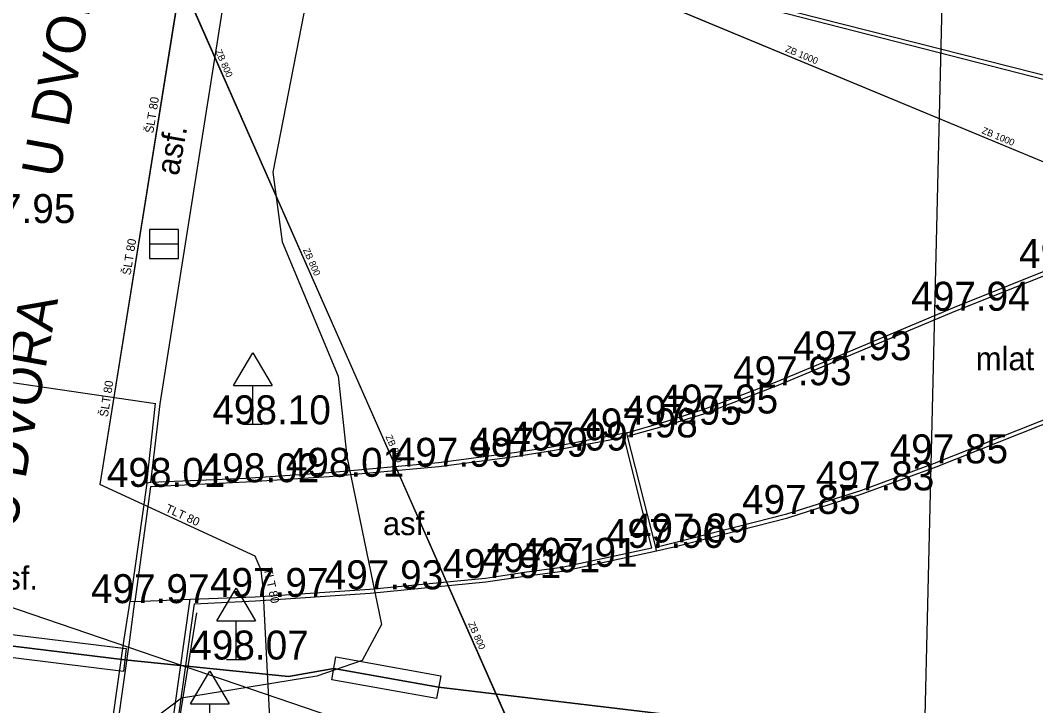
# Model space of a CAD drawing. Extents: x -669642 to -669119, y -1131006 to -1130466.
# Drawn here: x -669570.28 to -669544, y -1130617.18 to -1130599.43 of the extents above; entities that cross this region are included whole.
import ezdxf

# ---------------------------------------------------------------- set-up
doc = ezdxf.new("R2010")
doc.units = 0
for name, color, linetype in [('G_Bod_tecka', 7, 'Continuous'), ('G_Bod_vyska', 7, 'Continuous'), ('G_Cesty_Schody', 7, 'Continuous'), ('G_Objekty_dopravni', 7, 'Continuous'), ('G_Plochy_zpevnene', 7, 'Continuous'), ('G_Popisy_Nazvy', 7, 'Continuous'), ('G_Popisy_povrchu', 7, 'Continuous'), ('G_Site-kanalizace', 7, 'Continuous'), ('G_Z_CHRANICKA-TEPLOVOD_kotovane', 7, 'Continuous'), ('G_Z_ELsilove_podz_kotovane', 7, 'Continuous'), ('G_Z_ELsilove_zrusene', 7, 'Continuous'), ('G_Z_KANAL_podz_kotovane', 7, 'Continuous'), ('G_Z_PLYNY_podz_geodeticky', 7, 'Continuous'), ('G_Z_SPOJE_nadz_kotovane', 7, 'Continuous'), ('G_Z_SPOJE_podz_kotovane', 7, 'Continuous'), ('G_Z_VODA_podz_kotovane', 7, 'Continuous'), ('G_Zabradli_Svodidla', 7, 'Continuous'), ('Vrstva 12', 7, 'Continuous'), ('Vrstva 13', 7, 'Continuous'), ('Vrstva 26', 7, 'Continuous'), ('Vrstva 3', 7, 'Continuous'), ('Vrstva 4', 7, 'Continuous')]:
    doc.layers.add(name, color=color, linetype=linetype)

msp = doc.modelspace()

# ---------------------------------------------------------------- linework, layer by layer
at = {"layer": 'G_Bod_tecka'}
for p, q in [((-669546.06, -1130606.95), (-669546.06, -1130606.95)), ((-669549.11, -1130608.23), (-669549.11, -1130608.23)), ((-669550.66, -1130608.88), (-669550.66, -1130608.88)), ((-669552.56, -1130609.61), (-669552.56, -1130609.61)), ((-669564.26, -1130609.89), (-669564.26, -1130609.89)), ((-669553.5, -1130609.9), (-669553.5, -1130609.9)), ((-669554.65, -1130610.23), (-669554.65, -1130610.23)), ((-669556.46, -1130610.57), (-669556.46, -1130610.57)), ((-669557.48, -1130610.73), (-669557.48, -1130610.73)), ((-669559.44, -1130610.99), (-669559.44, -1130610.99)), ((-669546.61, -1130610.9), (-669546.61, -1130610.9)), ((-669564.43, -1130611.39), (-669564.43, -1130611.39)), ((-669562.28, -1130611.25), (-669562.28, -1130611.25)), ((-669566.91, -1130611.51), (-669566.91, -1130611.51)), ((-669548.52, -1130611.6), (-669548.52, -1130611.6)), ((-669550.44, -1130612.21), (-669550.44, -1130612.21)), ((-669553.34, -1130612.95), (-669553.34, -1130612.95)), ((-669553.93, -1130613.09), (-669553.93, -1130613.09)), ((-669557.23, -1130613.72), (-669557.23, -1130613.72)), ((-669556.26, -1130613.58), (-669556.26, -1130613.58)), ((-669558.24, -1130613.87), (-669558.24, -1130613.87)), ((-669561.23, -1130614.16), (-669561.23, -1130614.16)), ((-669567.28, -1130614.52), (-669567.28, -1130614.52)), ((-669564.2, -1130614.36), (-669564.2, -1130614.36)), ((-669564.69, -1130615.98), (-669564.69, -1130615.98))]:
    msp.add_line(p, q, dxfattribs=at)
at = {"layer": 'G_Cesty_Schody'}
for p, q in [((-669551.46, -1130598.89), (-669535.42, -1130602.99)), ((-669567, -1130611.41), (-669566.78, -1130609.35)), ((-669566.91, -1130611.51), (-669567.31, -1130614.48))]:
    msp.add_line(p, q, dxfattribs=at)
for points in [[(-669554.56, -1130610.2), (-669553.51, -1130609.9), (-669552.56, -1130609.61), (-669550.66, -1130608.88), (-669549.11, -1130608.23), (-669546.06, -1130606.95), (-669543.27, -1130605.84), (-669542.34, -1130605.48), (-669541.41, -1130605.13), (-669538.64, -1130604.12), (-669535.77, -1130603.19), (-669533.81, -1130602.63), (-669531.9, -1130602.19), (-669529.49, -1130601.76)], [(-669553.83, -1130613.07), (-669553.34, -1130612.95), (-669550.44, -1130612.21), (-669548.52, -1130611.6), (-669546.61, -1130610.9), (-669542.81, -1130609.39), (-669539.33, -1130608.08), (-669537.28, -1130607.35), (-669535.39, -1130606.71), (-669533.49, -1130606.14), (-669532.51, -1130605.87), (-669531.36, -1130605.62), (-669529.37, -1130605.29), (-669527.55, -1130605.05), (-669525.59, -1130604.84)], [(-669571.78, -1130608.62), (-669566.78, -1130609.35)], [(-669567.31, -1130614.48), (-669565.88, -1130614.42), (-669564.2, -1130614.36), (-669561.23, -1130614.16), (-669558.24, -1130613.87), (-669557.23, -1130613.72), (-669556.26, -1130613.59), (-669553.93, -1130613.09), (-669554.65, -1130610.23), (-669556.45, -1130610.57), (-669557.48, -1130610.73), (-669559.44, -1130610.99), (-669562.28, -1130611.25), (-669564.43, -1130611.39), (-669566.91, -1130611.51)], [(-669553.81, -1130613.17), (-669553.83, -1130613.07), (-669554.56, -1130610.2), (-669554.58, -1130610.11)], [(-669558.24, -1130629.27), (-669560.77, -1130628.69), (-669561.73, -1130628.43), (-669563.55, -1130627.62), (-669565.09, -1130626.75), (-669566.26, -1130625.85), (-669567.15, -1130624.69), (-669567.84, -1130623.36), (-669568.15, -1130621.9), (-669568.07, -1130619.91), (-669567.44, -1130615.47), (-669567.31, -1130614.48)], [(-669567.43, -1130614.47), (-669567.31, -1130614.48)], [(-669558.24, -1130629.27), (-669557.96, -1130627.92), (-669559.88, -1130627.49), (-669561.83, -1130626.9), (-669563.21, -1130626.31), (-669564.5, -1130625.48), (-669565.65, -1130624.46), (-669566.42, -1130623.16), (-669566.77, -1130621.68), (-669566.69, -1130620.15), (-669565.88, -1130614.42)]]:
    msp.add_lwpolyline(points, dxfattribs=at)
at = {"layer": 'G_Objekty_dopravni'}
for p, q in [((-669564.76, -1130608.89), (-669564.26, -1130608.04)), ((-669564.26, -1130608.04), (-669563.76, -1130608.89)), ((-669564.76, -1130608.89), (-669563.76, -1130608.89)), ((-669564.26, -1130609.89), (-669564.26, -1130608.89)), ((-669564.51, -1130609.89), (-669564.01, -1130609.89)), ((-669565.19, -1130614.98), (-669564.69, -1130614.13)), ((-669564.69, -1130614.13), (-669564.19, -1130614.98)), ((-669565.19, -1130614.98), (-669564.19, -1130614.98)), ((-669564.69, -1130615.98), (-669564.69, -1130614.98)), ((-669564.94, -1130615.98), (-669564.44, -1130615.98)), ((-669565.87, -1130617.13), (-669565.37, -1130616.28)), ((-669565.37, -1130616.28), (-669564.87, -1130617.13)), ((-669565.87, -1130617.13), (-669564.87, -1130617.13)), ((-669565.37, -1130618.13), (-669565.37, -1130617.13))]:
    msp.add_line(p, q, dxfattribs=at)
at = {"layer": 'G_Plochy_zpevnene'}
for p, q in [((-669566.66, -1130609.36), (-669564.49, -1130595.68)), ((-669551.48, -1130598.99), (-669535.61, -1130603.05)), ((-669566.9, -1130611.4), (-669566.66, -1130609.36))]:
    msp.add_line(p, q, dxfattribs=at)
for points in [[(-669554.58, -1130610.11), (-669553.54, -1130609.81), (-669552.6, -1130609.51), (-669550.69, -1130608.78), (-669549.15, -1130608.14), (-669546.1, -1130606.86), (-669543.3, -1130605.74), (-669542.37, -1130605.38), (-669541.45, -1130605.03), (-669538.68, -1130604.02), (-669535.8, -1130603.1), (-669535.61, -1130603.05), (-669535.42, -1130602.99), (-669533.84, -1130602.54), (-669531.92, -1130602.09), (-669531.22, -1130601.97), (-669530.98, -1130601.93), (-669529.51, -1130601.66)], [(-669553.81, -1130613.17), (-669553.32, -1130613.05), (-669550.41, -1130612.31), (-669548.49, -1130611.69), (-669546.57, -1130610.99), (-669542.77, -1130609.48), (-669539.3, -1130608.17), (-669537.25, -1130607.44), (-669535.36, -1130606.81), (-669533.46, -1130606.24), (-669532.49, -1130605.97), (-669531.34, -1130605.72), (-669529.36, -1130605.39), (-669527.54, -1130605.15), (-669525.58, -1130604.94)], [(-669554.58, -1130610.11), (-669556.47, -1130610.47), (-669557.49, -1130610.63), (-669559.45, -1130610.89), (-669562.29, -1130611.15), (-669564.44, -1130611.29), (-669566.9, -1130611.4)], [(-669566.9, -1130611.4), (-669567, -1130611.41), (-669567.43, -1130614.47)], [(-669565.78, -1130614.54), (-669564.19, -1130614.46), (-669561.22, -1130614.26), (-669558.23, -1130613.97), (-669557.22, -1130613.82), (-669556.24, -1130613.69), (-669553.81, -1130613.17)], [(-669558.18, -1130629.42), (-669560.8, -1130628.85), (-669561.76, -1130628.58), (-669563.62, -1130627.75), (-669565.17, -1130626.88), (-669566.37, -1130625.96), (-669567.28, -1130624.77), (-669567.98, -1130623.41), (-669568.3, -1130621.91), (-669568.22, -1130619.9), (-669567.59, -1130615.45), (-669567.43, -1130614.47)], [(-669565.78, -1130614.54), (-669566.57, -1130620.18), (-669566.66, -1130621.67), (-669566.32, -1130623.13), (-669565.55, -1130624.4), (-669564.43, -1130625.39), (-669563.17, -1130626.22), (-669561.78, -1130626.79), (-669559.86, -1130627.38), (-669557.83, -1130627.83), (-669558.18, -1130629.42)]]:
    msp.add_lwpolyline(points, dxfattribs=at)
at = {"layer": 'G_Site-kanalizace'}
msp.add_line((-669566.935, -1130605.22), (-669566.185, -1130605.22), dxfattribs=at)
msp.add_lwpolyline([(-669566.935, -1130605.594), (-669566.185, -1130605.594), (-669566.185, -1130604.844), (-669566.935, -1130604.844)], close=True, dxfattribs=at)
at = {"layer": 'G_Z_CHRANICKA-TEPLOVOD_kotovane'}
for points in [[(-669573.61, -1130614.948), (-669567.536, -1130615.694), (-669567.609, -1130616.289), (-669573.683, -1130615.543)], [(-669562.109, -1130615.912), (-669559.396, -1130616.398), (-669559.501, -1130616.989), (-669562.214, -1130616.503)]]:
    msp.add_lwpolyline(points, close=True, dxfattribs=at)
at = {"layer": 'G_Z_ELsilove_podz_kotovane'}
msp.add_lwpolyline([(-669533.435, -1130619.583), (-669546.713, -1130618.107), (-669553.09, -1130617.456), (-669559.449, -1130616.694), (-669562.162, -1130616.208), (-669563.331, -1130616.419), (-669567.573, -1130615.992), (-669573.647, -1130615.246), (-669587.071, -1130613.252), (-669605.97, -1130612.055), (-669624.044, -1130611.379), (-669627.822, -1130609.92), (-669628.112, -1130609.531), (-669628.815, -1130608.586), (-669630.024, -1130606.962), (-669633.731, -1130597.833)], dxfattribs=at)
at = {"layer": 'G_Z_ELsilove_zrusene'}
msp.add_lwpolyline([(-669562.456, -1130592.996), (-669562.836, -1130594.082), (-669562.936, -1130599.243), (-669563.74, -1130603.36), (-669563.501, -1130605.163), (-669562.053, -1130608.64), (-669561.821, -1130610.726), (-669560.929, -1130615.069), (-669561.431, -1130616.003), (-669562.598, -1130616.412), (-669566.104, -1130616.98), (-669567.003, -1130617.651), (-669567.698, -1130618.645), (-669567.552, -1130620.728), (-669567.018, -1130623.871), (-669566.717, -1130624.69), (-669566.528, -1130624.917), (-669564.475, -1130626.358), (-669561.399, -1130627.588), (-669557.548, -1130627.952)], dxfattribs=at)
msp.add_lwpolyline([(-669562.456, -1130592.996), (-669562.836, -1130594.082), (-669562.936, -1130599.243), (-669563.74, -1130603.36), (-669563.501, -1130605.163), (-669562.053, -1130608.64), (-669561.821, -1130610.726), (-669560.929, -1130615.069), (-669561.431, -1130616.003), (-669562.598, -1130616.412), (-669566.104, -1130616.98), (-669567.003, -1130617.651), (-669567.698, -1130618.645), (-669567.552, -1130620.728), (-669567.018, -1130623.871), (-669566.717, -1130624.69), (-669566.528, -1130624.917), (-669564.475, -1130626.358), (-669561.399, -1130627.588), (-669557.548, -1130627.952)], dxfattribs=at)
at = {"layer": 'G_Z_KANAL_podz_kotovane'}
for q in [(-669532.28, -1130607.88), (-669555.25, -1130623.02)]:
    msp.add_line((-669568.6, -1130592.78), q, dxfattribs=at)
at = {"layer": 'G_Z_PLYNY_podz_geodeticky'}
msp.add_lwpolyline([(-669548.48, -1130634.64), (-669546.99, -1130623.24), (-669546.32, -1130595.03)], dxfattribs=at)
at = {"layer": 'G_Z_SPOJE_nadz_kotovane'}
msp.add_lwpolyline([(-669583.02, -1130610.35), (-669556.92, -1130619.27)], dxfattribs=at)
at = {"layer": 'G_Z_SPOJE_podz_kotovane'}
for points in [[(-669640.046, -1130581.244), (-669639.749, -1130582.323), (-669639.644, -1130582.703), (-669639.089, -1130584.165), (-669638.73, -1130585.081), (-669638.721, -1130585.107), (-669638.47, -1130585.874), (-669638.285, -1130586.438), (-669637.848, -1130591.176), (-669633.731, -1130597.833), (-669630.024, -1130606.962), (-669627.822, -1130609.92), (-669624.044, -1130611.379), (-669605.97, -1130612.055), (-669587.071, -1130613.252), (-669573.647, -1130615.246), (-669567.573, -1130615.992), (-669563.331, -1130616.419), (-669562.162, -1130616.208), (-669559.449, -1130616.694), (-669553.09, -1130617.456), (-669548.523, -1130617.885), (-669533.435, -1130619.583)], [(-669640.046, -1130581.244), (-669639.763, -1130582.27), (-669639.644, -1130582.703), (-669639.089, -1130584.165), (-669638.73, -1130585.081), (-669638.721, -1130585.107), (-669638.47, -1130585.874), (-669638.285, -1130586.438), (-669637.848, -1130591.176), (-669633.731, -1130597.833), (-669630.024, -1130606.962), (-669627.822, -1130609.92), (-669624.044, -1130611.379), (-669605.97, -1130612.055), (-669587.071, -1130613.252), (-669573.647, -1130615.246), (-669567.573, -1130615.992), (-669563.331, -1130616.419), (-669562.162, -1130616.208), (-669559.449, -1130616.694), (-669553.09, -1130617.456), (-669548.523, -1130617.885), (-669533.435, -1130619.583)]]:
    msp.add_lwpolyline(points, dxfattribs=at)
at = {"layer": 'G_Z_VODA_podz_kotovane'}
for points in [[(-669570.194, -1130497.207), (-669569.97, -1130499.65), (-669568.42, -1130531.27), (-669567.61, -1130551.43), (-669567.23, -1130561.51), (-669566.63, -1130573.05), (-669566.1, -1130584.84), (-669565.81, -1130592.55), (-669565.78, -1130595.96), (-669565.77, -1130596.18), (-669568.22, -1130611.45)], [(-669568.72, -1130628.11), (-669568.46, -1130627.3), (-669563.56, -1130627.05), (-669563.32, -1130626.82), (-669563.37, -1130626.26), (-669563.99, -1130614.12), (-669564.04, -1130613.67), (-669564.2, -1130613.3), (-669568.22, -1130611.45)]]:
    msp.add_lwpolyline(points, dxfattribs=at)
at = {"layer": 'G_Zabradli_Svodidla'}
msp.add_lwpolyline([(-669565.72, -1130614.77), (-669566.53, -1130619.79), (-669566.55, -1130621.34), (-669566.24, -1130622.97), (-669565.38, -1130624.35), (-669564.26, -1130625.46), (-669562.9, -1130626.3), (-669559.79, -1130627.33), (-669558.26, -1130627.66), (-669557.59, -1130627.56)], dxfattribs=at)
at = {"layer": 'Vrstva 12'}
msp.add_line((-669568.603, -1130592.785), (-669532.275, -1130607.883), dxfattribs=at)
at = {"layer": 'Vrstva 13'}
msp.add_line((-669568.603, -1130592.785), (-669555.249, -1130623.016), dxfattribs=at)
at = {"layer": 'Vrstva 26'}
for points in [[(-669570.198, -1130497.207), (-669569.973, -1130499.653), (-669568.42, -1130531.27), (-669567.607, -1130551.429), (-669567.232, -1130561.509), (-669566.629, -1130573.049), (-669566.097, -1130584.842), (-669565.807, -1130592.554), (-669565.779, -1130595.963), (-669565.773, -1130596.179), (-669568.22, -1130611.45)], [(-669568.72, -1130628.11), (-669568.46, -1130627.3), (-669563.56, -1130627.05), (-669563.32, -1130626.82), (-669563.37, -1130626.26), (-669563.99, -1130614.12), (-669564.04, -1130613.67), (-669564.2, -1130613.3), (-669568.22, -1130611.45)]]:
    msp.add_lwpolyline(points, dxfattribs=at)

# ---------------------------------------------------------------- texts
at = {"layer": 'G_Bod_vyska'}
for s, p in [('497.95', (-669571.918, -1130604.68)), ('497.97', (-669544.428, -1130605.84)), ('497.94', (-669547.218, -1130606.95)), ('497.93', (-669550.278, -1130608.23)), ('497.93', (-669551.828, -1130608.88)), ('497.95', (-669553.728, -1130609.61)), ('498.10', (-669565.306, -1130609.89)), ('497.95', (-669554.668, -1130609.9)), ('497.98', (-669555.808, -1130610.23)), ('497.99', (-669557.62, -1130610.57)), ('497.99', (-669558.65, -1130610.73)), ('497.99', (-669560.61, -1130610.99)), ('497.85', (-669547.776, -1130610.9)), ('498.01', (-669563.406, -1130611.25)), ('498.01', (-669568.036, -1130611.51)), ('498.02', (-669565.608, -1130611.39)), ('497.83', (-669549.686, -1130611.6)), ('497.85', (-669551.596, -1130612.21)), ('497.89', (-669554.498, -1130612.95)), ('497.90', (-669555.12, -1130613.09)), ('497.91', (-669558.336, -1130613.72)), ('497.91', (-669557.366, -1130613.58)), ('497.91', (-669559.346, -1130613.87)), ('497.93', (-669562.398, -1130614.16)), ('497.97', (-669568.448, -1130614.52)), ('497.97', (-669565.368, -1130614.36)), ('498.07', (-669565.878, -1130615.98))]:
    msp.add_text(s, height=0.75, dxfattribs=at).set_placement(p)
at = {"layer": 'G_Popisy_Nazvy'}
for p in [(-669569.268, -1130603.544), (-669570.388, -1130612.644)]:
    msp.add_text('U DVORA', height=1, rotation=79.6652, dxfattribs=at).set_placement(p)
at = {"layer": 'G_Popisy_povrchu'}
msp.add_text('asf.', height=0.6, rotation=79.6652, dxfattribs=at).set_placement((-669566.185, -1130603.475))
for s, p in [('mlat', (-669545.547, -1130608.49)), ('asf.', (-669560.892, -1130612.76)), ('asf.', (-669571.112, -1130614.17))]:
    msp.add_text(s, height=0.6, dxfattribs=at).set_placement(p)
at = {"layer": 'Vrstva 3'}
for s, rotation, p in [('ZB 1000', 337.4332, (-669550.493, -1130600.235)), ('ZB 800', 293.8595, (-669565.235, -1130600.234)), ('ZB 1000', 337.4332, (-669545.407, -1130602.349)), ('ZB 800', 293.8513, (-669562.964, -1130605.374)), ('ZB 800', 293.8141, (-669560.828, -1130610.21)), ('ZB 800', 293.8223, (-669558.691, -1130615.048))]:
    msp.add_text(s, height=0.1755, rotation=rotation, dxfattribs=at).set_placement(p)
at = {"layer": 'Vrstva 4'}
for s, rotation, p in [('ŠLT 80', 80.8923, (-669566.836, -1130602.367)), ('ŠLT 80', 80.8923, (-669567.424, -1130606.039)), ('ŠLT 80', 80.9285, (-669568.013, -1130609.711)), ('TLT 80', 335.2719, (-669566.54, -1130612.145)), ('TLT 80', 282.3417, (-669563.979, -1130613.634))]:
    msp.add_text(s, height=0.2194, rotation=rotation, dxfattribs=at).set_placement(p)

doc.saveas('drawing.dxf')
